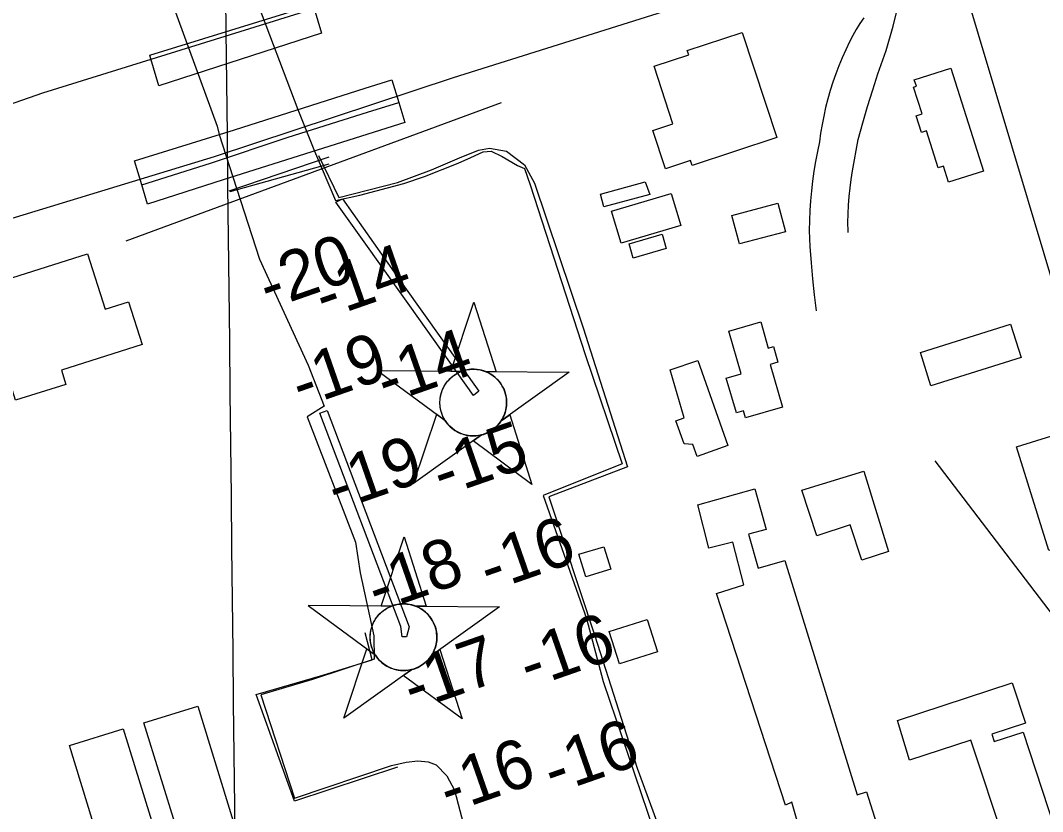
# Model space of a CAD drawing. Extents: x 3651524 to 3689615, y 505651 to 531377.
# Drawn here: x 3676666 to 3677602, y 513509 to 514234 of the extents above; entities that cross this region are included whole.
import ezdxf

# ---------------------------------------------------------------- set-up
doc = ezdxf.new("R2010")
doc.units = 0
for name, color, linetype in [('V-BLDG-OTLN', 7, 'Continuous'), ('V-BRDG-OTLN', 7, 'Continuous'), ('V-CHAN-NAID', 7, 'Continuous'), ('V-GRID-MAJR', 7, 'Continuous'), ('V-RAIL-TRAK', 7, 'Continuous'), ('V-ROAD-CNTR', 7, 'Continuous'), ('V-RRAP-FSHR', 7, 'Continuous'), ('V-TOPO-SHOR', 7, 'Continuous'), ('V-TOPO-SPOT', 7, 'Continuous'), ('V-TRAN-LOCK', 7, 'Continuous'), ('V-UTIL-LINE', 7, 'Continuous')]:
    doc.layers.add(name, color=color, linetype=linetype)

msp = doc.modelspace()

# ---------------------------------------------------------------- linework, layer by layer
at = {"layer": 'V-BLDG-OTLN'}
for points in [[(3677327.341, 514222.814), (3677359.101, 514126.446), (3677281.521, 514100.878), (3677280.001, 514105.49), (3677257.226, 514097.984), (3677245.652, 514133.097), (3677264.068, 514139.166), (3677246.73, 514191.777), (3677278.482, 514202.24), (3677277.153, 514206.275)], [(3677518.471, 514190.095), (3677548.556, 514095.893), (3677516.47, 514085.647), (3677511.753, 514100.417), (3677506.924, 514098.873), (3677496.151, 514132.602), (3677491.65, 514131.162), (3677486.753, 514146.493), (3677492.221, 514148.24), (3677484.377, 514172.802), (3677486.921, 514173.615), (3677485.068, 514179.427)], [(3677242.713, 514074.482), (3677200.596, 514063.207), (3677197.571, 514074.561), (3677238.63, 514086.102)], [(3677207.803, 514059.236), (3677262.409, 514075.436), (3677271.152, 514045.963), (3677216.544, 514029.768)], [(3677367.072, 514040.317), (3677324.955, 514029.039), (3677317.967, 514055.14), (3677360.088, 514066.41)], [(3677257.715, 514025.029), (3677227.618, 514016.12), (3677223.786, 514029.114), (3677254.039, 514038.072)], [(3676765.527, 513976.018), (3676777.858, 513936.858), (3676704.024, 513913.611), (3676708.159, 513900.477), (3676662.075, 513885.969), (3676634.165, 513974.617), (3676613.967, 513968.26), (3676616.144, 513961.342), (3676586.798, 513952.101), (3676602.152, 513903.334), (3676610.5, 513905.964), (3676620.879, 513872.997), (3676566.237, 513855.794), (3676528.83, 513969.733), (3676625.272, 513998.253), (3676627.498, 513988.257), (3676728.039, 514019.911), (3676743.995, 513969.237)], [(3677315.178, 513949.341), (3677344.368, 513957.791), (3677351.344, 513933.692), (3677355.999, 513935.039), (3677360.136, 513920.742), (3677353.004, 513918.676), (3677364.301, 513879.657), (3677330.349, 513869.827), (3677328.527, 513876.123), (3677322.127, 513874.273), (3677312.88, 513906.214), (3677326.52, 513910.164)], [(3677490.581, 513929.575), (3677573.162, 513955.577), (3677582.79, 513924.996), (3677500.209, 513898.995)], [(3677286.803, 513922.285), (3677314.166, 513844.389), (3677286.143, 513834.542), (3677282.287, 513845.421), (3677274.242, 513845.908), (3677266.626, 513867.005), (3677274.374, 513869.87), (3677261.418, 513913.726)], [(3677624.577, 513857.594), (3677654.22, 513762.545), (3677608.374, 513748.248), (3677578.731, 513843.297)], [(3677438.721, 513821.027), (3677461.514, 513747.467), (3677436.993, 513739.429), (3677426.38, 513771.804), (3677395.894, 513761.809), (3677382.051, 513803.582)], [(3677367.191, 513514.98), (3677303.955, 513708.76), (3677328.826, 513716.886), (3677318.84, 513756.02), (3677296.977, 513750.414), (3677286.791, 513790.131), (3677339.078, 513804.813), (3677349.504, 513767.677), (3677333.219, 513763.1), (3677341.933, 513732.193), (3677366.335, 513739.075), (3677432.706, 513524.497), (3677441.306, 513527.141), (3677453.983, 513486.742), (3677447.622, 513484.764), (3677452.687, 513467.274), (3677429.966, 513460.71), (3677424.527, 513479.509), (3677387.046, 513468.677), (3677372.815, 513517.85)], [(3677207.127, 513731.048), (3677184.11, 513724.171), (3677177.933, 513744.825), (3677200.625, 513751.635)], [(3677249.996, 513655.477), (3677215.174, 513644.33), (3677205.645, 513674.106), (3677240.264, 513685.194)], [(3677469.536, 513592.597), (3677574.573, 513627.149), (3677586.786, 513590.048), (3677556.107, 513579.972), (3677558.296, 513573.303), (3677584.711, 513581.979), (3677613.535, 513494.246), (3677568.366, 513479.931), (3677536.829, 513574.712), (3677480.718, 513556.096)], [(3676828.796, 513605.797), (3676861.349, 513500.452), (3676743.886, 513464.151), (3676711.272, 513569.699), (3676760.661, 513584.96), (3676790.607, 513488.051), (3676809.324, 513493.835), (3676779.532, 513590.572)]]:
    msp.add_lwpolyline(points, close=True, dxfattribs=at)
at = {"layer": 'V-BRDG-OTLN'}
for points in [[(3676934.629, 514247.644), (3676935.473, 514244.812), (3676942.235, 514222.079), (3676793.204, 514173.906), (3676786.009, 514198.511), (3676785.01, 514201.923), (3676933.289, 514247.669)], [(3677006.46, 514179.491), (3677012.918, 514158.609), (3677018.529, 514140.46), (3676852.289, 514087.675), (3676782.96, 514065.403), (3676777.508, 514083.356), (3676770.905, 514105.103), (3676862.431, 514133.697), (3676982.232, 514171.862)]]:
    msp.add_lwpolyline(points, close=True, dxfattribs=at)
msp.add_lwpolyline([(3676777.508, 514083.356), (3676840.478, 514103.182), (3676911.55, 514126.986), (3676984.33, 514149.901), (3677012.918, 514158.609)], dxfattribs=at)
at = {"layer": 'V-CHAN-NAID'}
for points in [[(3677070.296, 513912.313), (3677060.709, 513912.381), (3677081.835, 513975.865), (3677102.059, 513912.088), (3677092.472, 513912.156), (3677090.895, 513912.734), (3677088.8, 513913.354), (3677086.76, 513913.805), (3677084.724, 513914.113), (3677083.557, 513914.227), (3677082.023, 513914.308), (3677080.301, 513914.306), (3677078.931, 513914.236), (3677077.025, 513914.035), (3677075.659, 513913.816), (3677073.875, 513913.432), (3677072.345, 513913.012), (3677071.313, 513912.681)], [(3677070.296, 513912.313), (3676993.805, 513912.855), (3677055.37, 513867.456), (3677054.257, 513869.365), (3677053.447, 513870.993), (3677052.622, 513872.961), (3677051.926, 513875.015), (3677051.561, 513876.338), (3677051.2, 513877.964), (3677050.956, 513879.409), (3677050.768, 513881.007), (3677050.659, 513882.743), (3677050.647, 513884.324), (3677050.754, 513886.398), (3677050.937, 513888.016), (3677051.329, 513890.219), (3677051.81, 513892.142), (3677052.413, 513894.029), (3677053.068, 513895.708), (3677053.795, 513897.296), (3677054.609, 513898.831), (3677055.67, 513900.568), (3677056.701, 513902.038), (3677057.701, 513903.307), (3677058.703, 513904.453), (3677060.012, 513905.79), (3677061.063, 513906.755), (3677062.78, 513908.152), (3677063.992, 513909.022), (3677065.679, 513910.092), (3677067.41, 513911.037), (3677068.856, 513911.721)], [(3677092.472, 513912.156), (3677168.964, 513911.613), (3677106.761, 513867.091), (3677107.672, 513868.58), (3677108.65, 513870.427), (3677109.365, 513872.012), (3677110.104, 513873.967), (3677110.649, 513875.752), (3677111.047, 513877.391), (3677111.408, 513879.401), (3677111.594, 513880.974), (3677111.718, 513883.18), (3677111.688, 513885.242), (3677111.5, 513887.462), (3677111.234, 513889.22), (3677110.743, 513891.452), (3677110.103, 513893.592), (3677109.353, 513895.574), (3677108.705, 513897.017), (3677107.698, 513898.933), (3677106.636, 513900.655), (3677105.422, 513902.357), (3677104.161, 513903.896), (3677102.889, 513905.262), (3677101.257, 513906.794), (3677099.514, 513908.206), (3677097.831, 513909.383), (3677095.944, 513910.515), (3677094.472, 513911.276)], [(3677088.73, 513854.185), (3677026.527, 513809.663), (3677047.653, 513873.146), (3677055.37, 513867.456), (3677056.005, 513866.492), (3677057.388, 513864.633), (3677058.601, 513863.217), (3677060.067, 513861.714), (3677061.456, 513860.463), (3677062.91, 513859.307), (3677064.313, 513858.32), (3677065.991, 513857.284), (3677067.705, 513856.373), (3677069.496, 513855.562), (3677070.942, 513855.006), (3677072.57, 513854.477), (3677074.796, 513853.913), (3677076.328, 513853.626), (3677078.353, 513853.369), (3677079.89, 513853.265), (3677081.751, 513853.243), (3677083.44, 513853.321), (3677085.15, 513853.497), (3677087.052, 513853.808)], [(3677106.761, 513867.091), (3677114.557, 513872.672), (3677134.781, 513808.895), (3677080.933, 513848.605), (3677088.73, 513854.185), (3677090.396, 513854.661), (3677092.008, 513855.221), (3677094.166, 513856.135), (3677095.901, 513857.019), (3677097.767, 513858.133), (3677099.506, 513859.345), (3677101.058, 513860.59), (3677102.345, 513861.758), (3677103.729, 513863.178), (3677104.933, 513864.58), (3677106.052, 513866.052)], [(3677006.413, 513697.381), (3676996.826, 513697.449), (3677017.952, 513760.933), (3677038.176, 513697.156), (3677028.589, 513697.224), (3677027.012, 513697.802), (3677024.917, 513698.422), (3677022.877, 513698.873), (3677020.841, 513699.181), (3677019.674, 513699.295), (3677018.14, 513699.376), (3677016.418, 513699.374), (3677015.048, 513699.304), (3677013.142, 513699.103), (3677011.776, 513698.884), (3677009.992, 513698.5), (3677008.462, 513698.08), (3677007.43, 513697.749)], [(3677006.413, 513697.381), (3676929.922, 513697.923), (3676991.487, 513652.524), (3676990.374, 513654.433), (3676989.564, 513656.061), (3676988.739, 513658.029), (3676988.043, 513660.083), (3676987.678, 513661.406), (3676987.317, 513663.032), (3676987.073, 513664.477), (3676986.885, 513666.075), (3676986.776, 513667.811), (3676986.764, 513669.392), (3676986.871, 513671.466), (3676987.054, 513673.084), (3676987.446, 513675.287), (3676987.927, 513677.21), (3676988.53, 513679.097), (3676989.185, 513680.776), (3676989.912, 513682.364), (3676990.726, 513683.899), (3676991.787, 513685.636), (3676992.818, 513687.106), (3676993.818, 513688.375), (3676994.82, 513689.521), (3676996.129, 513690.858), (3676997.18, 513691.823), (3676998.897, 513693.22), (3677000.109, 513694.09), (3677001.796, 513695.16), (3677003.527, 513696.105), (3677004.973, 513696.789)], [(3677028.589, 513697.224), (3677105.081, 513696.681), (3677042.878, 513652.159), (3677043.789, 513653.648), (3677044.767, 513655.495), (3677045.482, 513657.08), (3677046.221, 513659.035), (3677046.766, 513660.82), (3677047.164, 513662.459), (3677047.525, 513664.469), (3677047.711, 513666.042), (3677047.835, 513668.248), (3677047.805, 513670.31), (3677047.617, 513672.53), (3677047.351, 513674.288), (3677046.86, 513676.52), (3677046.22, 513678.66), (3677045.47, 513680.642), (3677044.822, 513682.085), (3677043.815, 513684.001), (3677042.753, 513685.723), (3677041.539, 513687.425), (3677040.278, 513688.964), (3677039.006, 513690.33), (3677037.374, 513691.862), (3677035.631, 513693.274), (3677033.948, 513694.451), (3677032.061, 513695.583), (3677030.589, 513696.344)], [(3677024.847, 513639.253), (3676962.644, 513594.731), (3676983.77, 513658.214), (3676991.487, 513652.524), (3676992.122, 513651.56), (3676993.505, 513649.701), (3676994.718, 513648.285), (3676996.184, 513646.782), (3676997.573, 513645.531), (3676999.027, 513644.375), (3677000.43, 513643.388), (3677002.108, 513642.352), (3677003.822, 513641.441), (3677005.613, 513640.63), (3677007.059, 513640.074), (3677008.687, 513639.545), (3677010.913, 513638.981), (3677012.445, 513638.694), (3677014.47, 513638.437), (3677016.007, 513638.333), (3677017.868, 513638.311), (3677019.557, 513638.389), (3677021.267, 513638.565), (3677023.169, 513638.876)], [(3677042.878, 513652.159), (3677050.674, 513657.74), (3677070.898, 513593.963), (3677017.05, 513633.673), (3677024.847, 513639.253), (3677026.513, 513639.729), (3677028.125, 513640.289), (3677030.283, 513641.203), (3677032.018, 513642.087), (3677033.884, 513643.201), (3677035.623, 513644.413), (3677037.175, 513645.658), (3677038.462, 513646.826), (3677039.846, 513648.246), (3677041.05, 513649.648), (3677042.169, 513651.12)]]:
    msp.add_lwpolyline(points, close=True, dxfattribs=at)
for centre in [(3677081.182, 513883.779), (3677017.299, 513668.846)]:
    msp.add_circle(centre, 30.541, dxfattribs=at)
at = {"layer": 'V-GRID-MAJR'}
msp.add_spline([(3676887.017, 511289.795), (3676820.936, 517347.309), (3676754.821, 523407.907), (3676724.48, 526189.234)], degree=3, dxfattribs=at)
at = {"layer": 'V-RAIL-TRAK'}
for points in [[(3676217.294, 514011.01), (3676257.054, 514020.871), (3676289.775, 514029.346), (3676308.834, 514034.941), (3676327.81, 514040.806), (3676346.703, 514046.938), (3676429.397, 514076.63), (3676553.439, 514121.166), (3676604.471, 514138.883), (3676687.032, 514167.549), (3676935.473, 514244.812)], [(3677438.769, 514236.245), (3677435.232, 514230.922), (3677431.883, 514225.479), (3677428.731, 514219.92), (3677425.776, 514214.256), (3677422.282, 514207.032), (3677418.999, 514199.711), (3677415.927, 514192.297), (3677413.07, 514184.797), (3677410.43, 514177.222), (3677408.01, 514169.57), (3677405.808, 514161.853), (3677403.832, 514154.077), (3677402.079, 514146.246), (3677400.551, 514138.369), (3677399.248, 514130.449), (3677398.177, 514122.497), (3677396.311, 514113.611), (3677394.648, 514104.683), (3677393.192, 514095.721), (3677391.941, 514086.729), (3677390.899, 514077.707), (3677390.063, 514068.665), (3677389.434, 514059.607), (3677389.014, 514050.536), (3677388.803, 514041.46), (3677389.51, 514026.661), (3677390.493, 514011.878), (3677391.751, 513997.116), (3677393.282, 513982.381), (3677395.087, 513967.676)]]:
    msp.add_lwpolyline(points, dxfattribs=at)
at = {"layer": 'V-ROAD-CNTR'}
for points in [[(3675422.103, 513669.303), (3675779.504, 513779.779), (3676340.296, 513955.502), (3676844.321, 514109.291), (3677062.951, 514181.638), (3677688.666, 514378.339)], [(3677664.928, 513815.99), (3677513.271, 514323.201)], [(3677424.406, 514039.486), (3677424.367, 514040.708), (3677424.322, 514048.654), (3677424.486, 514056.598), (3677424.859, 514064.534), (3677425.44, 514072.46), (3677426.229, 514080.368), (3677427.226, 514088.25), (3677428.428, 514096.104), (3677433.651, 514124.889), (3677437.851, 514140.03), (3677442.277, 514155.105), (3677446.924, 514170.113), (3677451.794, 514185.051), (3677459.144, 514206.342), (3677465.552, 514228.643), (3677468.776, 514241.086), (3677471.569, 514253.536), (3677474.801, 514266.412), (3677476.64, 514273.277), (3677480.691, 514283.55), (3677482.196, 514287.25), (3677488.31, 514301.091), (3677492.496, 514311.837)], [(3677642.909, 513648.394), (3677504.154, 513830.539)]]:
    msp.add_lwpolyline(points, dxfattribs=at)
at = {"layer": 'V-RRAP-FSHR'}
for points in [[(3676939.374, 514110.166), (3676958.144, 514071.692), (3677011.928, 514085.52), (3677042.917, 514097.053), (3677068.537, 514108.003), (3677086.062, 514115.075), (3677096.134, 514116.914), (3677111.482, 514113.981), (3677128.011, 514101.654), (3677137.1, 514084.767), (3677181.742, 513952.14), (3677222.459, 513824.937), (3677150.367, 513797.357), (3677192.423, 513670.131), (3677231.232, 513548.983), (3677285.656, 513400.796)], [(3677011.675, 513549.977), (3676917.432, 513518.751), (3676882.245, 513616.408), (3676943.462, 513634.129), (3676988.546, 513648.1), (3676982.267, 513672.975)]]:
    msp.add_lwpolyline(points, dxfattribs=at)
at = {"layer": 'V-TOPO-SHOR'}
for points in [[(3676796.059, 514275.808), (3676846.624, 514137.056), (3676848.394, 514129.313), (3676861.071, 514090.464), (3676885.424, 514015.237), (3676929.99, 513918.092), (3676944.756, 513880.358), (3676929.195, 513870.577), (3676973.471, 513756.03), (3676977.686, 513727.843), (3676990.107, 513670.063), (3676990.418, 513648.635), (3676933.877, 513630.166), (3676886.781, 513616.227), (3676917.327, 513521.325), (3677006.196, 513551.302), (3677019.637, 513554.425), (3677030.369, 513555.584), (3677039.726, 513554.759), (3677047.043, 513551.959), (3677056.915, 513541.752), (3677064.062, 513528.913), (3677094.897, 513411.245)], [(3676881.16, 514256.235), (3676920.569, 514152.22), (3676935.862, 514114.213), (3676955.01, 514068.897), (3676977.184, 514073.882), (3677017.532, 514084.586), (3677036.382, 514090.966), (3677067.38, 514103.168), (3677078.847, 514108.331), (3677090.314, 514113.494), (3677097.686, 514114.041), (3677107.648, 514109.187), (3677121.566, 514100.921), (3677128.214, 514098.134), (3677133.322, 514083.321), (3677183.606, 513927.839), (3677217.408, 513827.528), (3677145.296, 513798.61), (3677184.921, 513686.15), (3677200.019, 513628.327), (3677258.078, 513457.319)]]:
    msp.add_lwpolyline(points, dxfattribs=at)
at = {"layer": 'V-TRAN-LOCK'}
for points in [[(3677081.429, 513890.368), (3677023.221, 513972.346), (3676955.187, 514067.203), (3676961.265, 514070.449), (3677018.158, 513989.836), (3677086.181, 513894.307), (3677081.429, 513890.368)], [(3677016.141, 513669.207), (3677014.96, 513678.599), (3676940.574, 513873.98), (3676947.312, 513876.547), (3677022.322, 513678.476), (3677020.157, 513669.141), (3677016.141, 513669.207)]]:
    msp.add_lwpolyline(points, dxfattribs=at)
at = {"layer": 'V-UTIL-LINE'}
for p, q in [((3676763.309, 514031.855), (3677106.988, 514158.771)), ((3676857.763, 514077.838), (3676949.266, 514108.808)), ((3676858.65, 514077.181), (3676949.178, 514102.601))]:
    msp.add_line(p, q, dxfattribs=at)

# ---------------------------------------------------------------- texts
at = {"layer": 'V-TOPO-SPOT'}
for s, p in [('-20', (3676893.571, 513968.732)), ('-14', (3676944.842, 513959.646)), ('-14', (3677001.312, 513881.986)), ('-19', (3676923.442, 513878.544)), ('-15', (3677052.582, 513797.066)), ('-19', (3676956.012, 513784.174)), ('-16', (3677095.632, 513710.034)), ('-18', (3676993.047, 513691.323)), ('-16', (3677132.102, 513621.524)), ('-17', (3677025.772, 513601.126)), ('-16', (3677154.202, 513524.594)), ('-16', (3677058.772, 513507.184))]:
    msp.add_text(s, height=45, rotation=19.226858, dxfattribs=at).set_placement(p)

doc.saveas('drawing.dxf')
